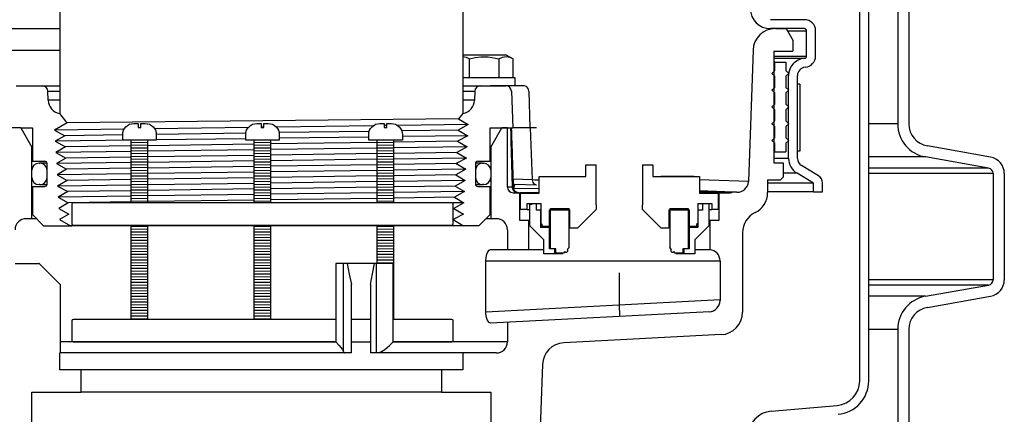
# Model space of a CAD drawing. Extents: x 1529 to 4201, y -422 to 622.
# Tile 364 of 460: x 3521.11 to 3532.1, y 487.89 to 492.29. Entities that reach past the tile are written whole.
import ezdxf

# ---------------------------------------------------------------- set-up
doc = ezdxf.new("R2010")
doc.units = 0
doc.header["$MEASUREMENT"] = 0
for name, color, linetype in [('GALV-4', 4, 'CONTINUOUS'), ('JACK-SCREW', 2, 'CONTINUOUS'), ('SPILL-BUCKET', 1, 'CONTINUOUS')]:
    doc.layers.add(name, color=color, linetype=linetype)

msp = doc.modelspace()

# ---------------------------------------------------------------- linework, layer by layer
at = {"layer": 'GALV-4'}
msp.add_line((3521.55171, 492.74322), (3521.55171, 491.24341), dxfattribs=at)
at = {"layer": 'GALV-4', "linetype": 'Continuous'}
for p, q in [((3526.05171, 492.74322), (3526.05171, 491.24341)), ((3521.5482, 491.24341), (3521.61664, 491.15975)), ((3526.00582, 491.18302), (3526.05523, 491.24341)), ((3521.63332, 491.13936), (3521.49381, 491.05846)), ((3521.61664, 491.15975), (3521.63332, 491.13936)), ((3526.11276, 491.12092), (3525.99858, 491.05846)), ((3526.0052, 491.18338), (3526.11276, 491.12092)), ((3521.49381, 491.05846), (3521.60816, 490.99601)), ((3521.60816, 490.99601), (3521.50076, 490.93355)), ((3526.10614, 490.99601), (3525.99196, 490.93355)), ((3525.99858, 491.05846), (3526.10614, 490.99601)), ((3521.50076, 490.93355), (3521.61478, 490.87109)), ((3521.61478, 490.87109), (3521.50772, 490.80864)), ((3526.09918, 490.87109), (3525.98534, 490.80864)), ((3525.99196, 490.93355), (3526.09918, 490.87109)), ((3521.50772, 490.80864), (3521.6214, 490.74618)), ((3521.6214, 490.74618), (3521.51468, 490.68372)), ((3526.09223, 490.74618), (3525.97871, 490.68372)), ((3525.98534, 490.80864), (3526.09223, 490.74618)), ((3521.51468, 490.68372), (3521.62802, 490.62126)), ((3525.97871, 490.68372), (3526.08527, 490.62126)), ((3525.99143, 490.69072), (3525.98232, 490.68161)), ((3521.62802, 490.62126), (3521.52164, 490.55881)), ((3521.52164, 490.55881), (3521.63465, 490.49635)), ((3526.08527, 490.62126), (3525.97209, 490.55881)), ((3525.97209, 490.55881), (3526.07831, 490.49635)), ((3521.63465, 490.49635), (3521.52859, 490.43389)), ((3521.52859, 490.43389), (3521.64127, 490.37143)), ((3526.07831, 490.49635), (3525.96547, 490.43389)), ((3525.96547, 490.43389), (3526.07136, 490.37143)), ((3521.64127, 490.37143), (3521.53555, 490.30898)), ((3521.53555, 490.30898), (3521.64789, 490.24652)), ((3526.07136, 490.37143), (3525.95885, 490.30898)), ((3525.95885, 490.30898), (3526.0644, 490.24652)), ((3521.64789, 490.24652), (3521.54251, 490.18406)), ((3526.0644, 490.24652), (3525.95222, 490.18406)), ((3521.54251, 490.18406), (3521.65451, 490.1216)), ((3521.65451, 490.1216), (3521.54946, 490.05915)), ((3526.05744, 490.1216), (3525.9456, 490.05915)), ((3525.95222, 490.18406), (3526.05744, 490.1216)), ((3521.54946, 490.05915), (3521.67101, 489.99117)), ((3526.05976, 489.99117), (3521.67101, 489.99117)), ((3525.9456, 490.05915), (3526.05976, 489.99117))]:
    msp.add_line(p, q, dxfattribs=at)
at = {"layer": 'GALV-4', "color": 7, "linetype": 'Continuous'}
for p, q in [((3526.0052, 491.18338), (3521.63332, 491.13936)), ((3523.65737, 491.08772), (3522.61112, 491.07357)), ((3523.83141, 491.09007), (3523.80016, 491.08965)), ((3525.05027, 491.10655), (3523.97049, 491.09195)), ((3525.20471, 491.10864), (3525.17346, 491.10822)), ((3526.11276, 491.12092), (3525.32286, 491.11024)), ((3522.27111, 491.06897), (3521.49381, 491.05846)), ((3522.25498, 491.00521), (3521.60816, 490.99601)), ((3523.62947, 491.02476), (3522.62994, 491.01054)), ((3525.00712, 491.04436), (3524.00124, 491.03005)), ((3525.00158, 490.98103), (3524.00328, 490.96749)), ((3525.99858, 491.05846), (3525.36933, 491.04951)), ((3526.10614, 490.99601), (3525.37658, 490.98611)), ((3522.34901, 490.94505), (3521.50076, 490.93355)), ((3522.34873, 490.88157), (3521.61478, 490.87109)), ((3523.72203, 490.90116), (3522.53623, 490.88424)), ((3523.62828, 490.9624), (3522.62998, 490.94886)), ((3525.09533, 490.92076), (3523.90953, 490.90384)), ((3525.09533, 490.85744), (3523.90953, 490.84131)), ((3525.99196, 490.93355), (3525.28283, 490.92343)), ((3526.09918, 490.87109), (3525.28283, 490.85999)), ((3522.34873, 490.82008), (3521.50772, 490.80864)), ((3522.34873, 490.75659), (3521.6214, 490.74618)), ((3523.72203, 490.83876), (3522.53623, 490.82263)), ((3523.72203, 490.77624), (3522.53623, 490.75927)), ((3525.09533, 490.7959), (3523.90953, 490.77893)), ((3525.98534, 490.80864), (3525.28283, 490.79858)), ((3526.09223, 490.74618), (3525.28283, 490.73513)), ((3522.34873, 490.6951), (3521.51468, 490.68372)), ((3523.72203, 490.71384), (3522.53623, 490.69766)), ((3523.72203, 490.65132), (3522.53623, 490.6343)), ((3525.09533, 490.73258), (3523.90953, 490.7164)), ((3525.09533, 490.67104), (3523.90953, 490.65402)), ((3525.97871, 490.68372), (3525.28283, 490.67373)), ((3522.34873, 490.57013), (3521.52164, 490.55881)), ((3522.34873, 490.63161), (3521.62802, 490.62126)), ((3523.72203, 490.58892), (3522.53623, 490.57269)), ((3523.72203, 490.52641), (3522.53623, 490.50933)), ((3525.09533, 490.60772), (3523.90953, 490.59149)), ((3525.09533, 490.54618), (3523.90953, 490.52911)), ((3526.08527, 490.62126), (3525.28283, 490.61028)), ((3525.97209, 490.55881), (3525.28283, 490.54888)), ((3522.34873, 490.44515), (3521.52859, 490.43389)), ((3522.34873, 490.50663), (3521.63465, 490.49635)), ((3523.72203, 490.464), (3522.53623, 490.44772)), ((3525.09533, 490.48285), (3523.90953, 490.46658)), ((3525.09533, 490.42132), (3523.90953, 490.4042)), ((3526.07831, 490.49635), (3525.28283, 490.48543)), ((3525.96547, 490.43389), (3525.28283, 490.42403)), ((3522.34873, 490.32017), (3521.53555, 490.30898)), ((3522.34873, 490.38165), (3521.64127, 490.37143)), ((3523.72203, 490.40149), (3522.53623, 490.38436)), ((3523.72203, 490.33908), (3522.53623, 490.32276)), ((3525.09533, 490.35799), (3523.90953, 490.34167)), ((3526.07136, 490.37143), (3525.28283, 490.36058)), ((3525.95885, 490.30898), (3525.28283, 490.29918)), ((3522.34873, 490.25667), (3521.64789, 490.24652)), ((3523.72203, 490.27657), (3522.53623, 490.25939)), ((3525.09533, 490.29647), (3523.90953, 490.27929)), ((3526.0644, 490.24652), (3525.93695, 490.24476))]:
    msp.add_line(p, q, dxfattribs=at)
at = {"layer": 'JACK-SCREW'}
for p, q in [((3522.34873, 490.24641), (3522.34873, 490.94505)), ((3522.53623, 490.24641), (3522.53623, 490.94505)), ((3523.72203, 490.24641), (3523.72203, 490.94505)), ((3523.90953, 490.24641), (3523.90953, 490.94505)), ((3525.09533, 490.24641), (3525.09533, 490.94505)), ((3525.28283, 490.24641), (3525.28283, 490.94505)), ((3522.34873, 488.94505), (3522.34873, 489.99641)), ((3522.53623, 488.94505), (3522.53623, 489.99641)), ((3523.72203, 488.94505), (3523.72203, 489.99641)), ((3523.90953, 488.94505), (3523.90953, 489.99641)), ((3525.09533, 489.56946), (3525.09533, 489.99641)), ((3525.28283, 488.94505), (3525.28283, 489.99641))]:
    msp.add_line(p, q, dxfattribs=at)
for points in [[(3522.62998, 491.00755), (3522.62998, 490.94505), (3522.25498, 490.94505), (3522.25498, 491.00755, -0.41421356), (3522.37998, 491.13255), (3522.42685, 491.13255), (3522.42685, 491.08568), (3522.4581, 491.08568), (3522.4581, 491.13255), (3522.50498, 491.13255, -0.41421356)], [(3524.00328, 491.00755), (3524.00328, 490.94505), (3523.62828, 490.94505), (3523.62828, 491.00755, -0.41421356), (3523.75328, 491.13255), (3523.80016, 491.13255), (3523.80016, 491.08568), (3523.83141, 491.08568), (3523.83141, 491.13255), (3523.87828, 491.13255, -0.41421356)], [(3525.37658, 491.00755), (3525.37658, 490.94505), (3525.00158, 490.94505), (3525.00158, 491.00755, -0.41421356), (3525.12658, 491.13255), (3525.17346, 491.13255), (3525.17346, 491.08568), (3525.20471, 491.08568), (3525.20471, 491.13255), (3525.25158, 491.13255, -0.41421356)]]:
    msp.add_lwpolyline(points, format="xyb", close=True, dxfattribs=at)
at = {"layer": 'JACK-SCREW', "color": 2, "linetype": 'Continuous'}
msp.add_lwpolyline([(3525.9456, 490.01203), (3525.9456, 490.23078, 0.41421356), (3525.92998, 490.24641), (3521.70158, 490.24641, 0.41421356), (3521.68596, 490.23078), (3521.68596, 490.01203, 0.41421356), (3521.70158, 489.99641), (3525.92998, 489.99641, 0.41421356)], format="xyb", close=True, dxfattribs=at)
for points in [[(3524.63327, 488.94505), (3521.70158, 488.94505, 0.41421356), (3521.68596, 488.92943), (3521.68596, 488.71068, 0.41421356), (3521.70158, 488.69505), (3524.63327, 488.69505)], [(3525.2731, 488.69505), (3525.92998, 488.69505, 0.41421356), (3525.9456, 488.71068), (3525.9456, 488.92943, 0.41421356), (3525.92998, 488.94505), (3525.2731, 488.94505)]]:
    msp.add_lwpolyline(points, format="xyb", dxfattribs=at)
for points in [[(3525.02174, 488.94505), (3524.80869, 488.94505)], [(3524.80869, 488.69505), (3525.02174, 488.69505)]]:
    msp.add_lwpolyline(points, dxfattribs=at)
at = {"layer": 'SPILL-BUCKET', "color": 1, "linetype": 'Continuous'}
for p, q in [((3530.48215, 488.25874), (3530.48215, 502.4563)), ((3530.58208, 488.25874), (3530.58208, 502.4563)), ((3530.90623, 492.83083), (3530.90623, 491.12735)), ((3531.03115, 492.83083), (3531.03115, 491.12735)), ((3529.86444, 492.29093), (3529.48533, 492.29093)), ((3529.86444, 492.191), (3529.48533, 492.191)), ((3529.88943, 491.88496), (3529.88943, 492.16602)), ((3529.98936, 491.88496), (3529.98936, 492.16602)), ((3529.5243, 491.94117), (3529.5243, 490.69203)), ((3529.68769, 490.74218), (3529.68769, 491.66701)), ((3529.78762, 490.74218), (3529.78762, 491.66701)), ((3531.94121, 490.75725), (3531.23759, 490.88131)), ((3531.91952, 490.63423), (3531.2159, 490.75829)), ((3527.42424, 490.54125), (3527.42424, 490.66885)), ((3527.42424, 490.66885), (3527.53916, 490.66885)), ((3527.53916, 490.22416), (3527.53916, 490.66885)), ((3528.0588, 490.66885), (3528.0588, 490.22416)), ((3528.0588, 490.66885), (3528.17372, 490.66885)), ((3528.17372, 490.66885), (3528.17372, 490.54125)), ((3529.5243, 490.69203), (3529.62586, 490.69203)), ((3529.62586, 490.69203), (3529.62586, 490.53373)), ((3530.02174, 490.54932), (3529.83331, 490.66172)), ((3526.90459, 490.54125), (3527.42424, 490.54125)), ((3526.9046, 490.35407), (3526.90459, 490.54125)), ((3528.17372, 490.54125), (3528.69337, 490.54125)), ((3528.63091, 490.54144), (3528.2637, 490.54144)), ((3528.63091, 490.54144), (3528.65975, 490.54142)), ((3528.69337, 490.54125), (3528.69337, 490.35407)), ((3529.62586, 490.53373), (3529.59678, 490.50465)), ((3529.9675, 490.46532), (3529.78212, 490.5759)), ((3531.97113, 490.57272), (3531.97113, 489.38819)), ((3532.09604, 490.57272), (3532.09604, 489.38819)), ((3529.4541, 490.50465), (3529.59678, 490.50465)), ((3529.4541, 490.50465), (3529.4541, 490.3615)), ((3529.9675, 490.36856), (3529.9675, 490.46532)), ((3530.06743, 490.36856), (3530.06743, 490.46887)), ((3526.69599, 490.1722), (3526.69599, 490.35407)), ((3526.69599, 490.35407), (3526.9046, 490.35407)), ((3526.90459, 490.35407), (3526.90459, 490.38171)), ((3528.69337, 490.38171), (3528.69337, 490.35407)), ((3528.69337, 490.35407), (3528.90198, 490.35407)), ((3528.90198, 490.35407), (3528.90198, 490.1722)), ((3529.9675, 490.36856), (3530.06743, 490.36856)), ((3526.76843, 490.23915), (3526.80041, 490.23915)), ((3526.76843, 490.1722), (3526.76843, 490.23915)), ((3526.79867, 489.98932), (3526.79867, 490.23915)), ((3526.79867, 490.23915), (3526.87261, 490.23915)), ((3526.8154, 490.22416), (3526.80041, 490.23915)), ((3526.83039, 490.23915), (3526.8154, 490.22416)), ((3526.83039, 490.23915), (3526.92458, 490.23915)), ((3526.87261, 490.1642), (3526.87261, 490.23915)), ((3526.92458, 490.01439), (3526.92458, 490.23915)), ((3527.53916, 490.22416), (3527.53916, 490.1702)), ((3528.0588, 490.1702), (3528.0588, 490.22416)), ((3528.67338, 490.23915), (3528.67338, 490.01439)), ((3528.67338, 490.23915), (3528.76757, 490.23915)), ((3528.72535, 490.23915), (3528.7993, 490.23915)), ((3528.72535, 490.23915), (3528.72535, 490.1642)), ((3528.79755, 490.23915), (3528.82953, 490.23915)), ((3528.7993, 490.23915), (3528.7993, 489.98932)), ((3528.82953, 490.23915), (3528.82953, 490.1722)), ((3526.76843, 490.1722), (3526.69599, 490.1722)), ((3526.76843, 490.1722), (3526.77603, 490.1722)), ((3526.77603, 490.1722), (3526.79868, 490.1722)), ((3526.92208, 490.1642), (3526.87261, 490.1642)), ((3526.92208, 489.96933), (3526.92208, 490.1642)), ((3526.92271, 490.1642), (3526.92208, 490.1642)), ((3526.92458, 490.1642), (3526.92271, 490.1642)), ((3527.01852, 489.98133), (3527.01852, 490.1692)), ((3527.01852, 490.1692), (3527.24486, 490.1692)), ((3527.02951, 489.7325), (3527.02951, 490.18419)), ((3527.02951, 490.18419), (3527.23686, 490.18419)), ((3527.23686, 489.74699), (3527.23686, 490.18419)), ((3527.24486, 489.96434), (3527.24486, 490.1692)), ((3527.53916, 490.1702), (3527.3333, 489.96434)), ((3528.26466, 489.96434), (3528.0588, 490.1702)), ((3528.3531, 490.1692), (3528.57945, 490.1692)), ((3528.3531, 490.1692), (3528.3531, 489.96434)), ((3528.3611, 490.18419), (3528.56845, 490.18419)), ((3528.3611, 490.18419), (3528.3611, 489.74699)), ((3528.56845, 490.18419), (3528.56845, 489.7325)), ((3528.57945, 490.1692), (3528.57945, 489.98133)), ((3528.67526, 490.1642), (3528.67338, 490.1642)), ((3528.67588, 490.1642), (3528.67526, 490.1642)), ((3528.72535, 490.1642), (3528.67588, 490.1642)), ((3528.67588, 490.1642), (3528.67588, 489.96933)), ((3528.7993, 490.1722), (3528.82194, 490.1722)), ((3528.82194, 490.1722), (3528.82953, 490.1722)), ((3528.90198, 490.1722), (3528.82953, 490.1722)), ((3526.95581, 489.83218), (3526.79867, 489.98932)), ((3526.93857, 490.00631), (3526.92458, 490.01439)), ((3526.93857, 489.98133), (3526.93857, 490.00631)), ((3527.01852, 489.98133), (3526.93857, 489.98133)), ((3527.01852, 489.98133), (3527.02127, 489.98133)), ((3527.02127, 489.98133), (3527.02951, 489.98133)), ((3528.56846, 489.98133), (3528.5767, 489.98133)), ((3528.5767, 489.98133), (3528.57945, 489.98133)), ((3528.65939, 489.98133), (3528.57945, 489.98133)), ((3528.7993, 489.98932), (3528.64215, 489.83218)), ((3528.67338, 490.01439), (3528.65939, 490.00631)), ((3528.65939, 490.00631), (3528.65939, 489.98133)), ((3527.01852, 489.96933), (3526.92208, 489.96933)), ((3527.01852, 489.7325), (3527.01852, 489.96933)), ((3527.02127, 489.96933), (3527.01852, 489.96933)), ((3527.0295, 489.96933), (3527.02127, 489.96933)), ((3527.3333, 489.96434), (3527.24486, 489.96434)), ((3528.3531, 489.96434), (3528.26466, 489.96434)), ((3528.29472, 489.96434), (3528.27674, 489.96434)), ((3528.3531, 489.97132), (3528.34612, 489.96434)), ((3528.57669, 489.96933), (3528.56845, 489.96933)), ((3528.57945, 489.96933), (3528.57669, 489.96933)), ((3528.67588, 489.96933), (3528.57945, 489.96933)), ((3528.58909, 489.96933), (3528.57945, 489.96583)), ((3528.57945, 489.96933), (3528.57945, 489.7325)), ((3529.17304, 489.9122), (3529.17304, 489.02416)), ((3526.95581, 489.67703), (3526.95581, 489.83218)), ((3528.64215, 489.83218), (3528.64215, 489.67703)), ((3527.08047, 489.67703), (3526.95581, 489.67703)), ((3527.08047, 489.7325), (3527.01852, 489.7325)), ((3527.09047, 489.7325), (3527.02951, 489.7325)), ((3527.08047, 489.67703), (3527.08047, 489.7325)), ((3527.0904, 489.67703), (3527.08047, 489.67703)), ((3527.1199, 489.67703), (3527.0904, 489.67703)), ((3527.09047, 489.68453), (3527.09047, 489.7325)), ((3527.17441, 489.68453), (3527.09047, 489.68453)), ((3527.16816, 489.67703), (3527.1199, 489.67703)), ((3527.1915, 489.70163), (3527.17441, 489.68453)), ((3527.17441, 489.68453), (3527.17472, 489.68453)), ((3527.17472, 489.68453), (3527.17566, 489.68453)), ((3527.23686, 489.74699), (3527.21977, 489.72989)), ((3527.22008, 489.72989), (3527.21977, 489.72989)), ((3527.22102, 489.72989), (3527.22008, 489.72989)), ((3527.23718, 489.74699), (3527.23686, 489.74699)), ((3527.23811, 489.74699), (3527.23718, 489.74699)), ((3528.36078, 489.74699), (3528.35984, 489.74699)), ((3528.3611, 489.74699), (3528.36078, 489.74699)), ((3528.37819, 489.72989), (3528.3611, 489.74699)), ((3528.37788, 489.72989), (3528.37694, 489.72989)), ((3528.37819, 489.72989), (3528.37788, 489.72989)), ((3528.42355, 489.68453), (3528.40646, 489.70163)), ((3528.42231, 489.68453), (3528.42324, 489.68453)), ((3528.42324, 489.68453), (3528.42355, 489.68453)), ((3528.5075, 489.68453), (3528.42355, 489.68453)), ((3528.47805, 489.67703), (3528.42977, 489.67703)), ((3528.50756, 489.67703), (3528.47805, 489.67703)), ((3528.56845, 489.7325), (3528.5075, 489.7325)), ((3528.5075, 489.7325), (3528.5075, 489.68453)), ((3528.51749, 489.67703), (3528.50756, 489.67703)), ((3528.51749, 489.7325), (3528.51749, 489.67703)), ((3528.57945, 489.7325), (3528.51749, 489.7325)), ((3528.64215, 489.67703), (3528.51749, 489.67703)), ((3528.64216, 489.72354), (3528.70088, 489.72354)), ((3531.2159, 489.20262), (3531.91952, 489.32668)), ((3531.23759, 489.0796), (3531.94121, 489.20367)), ((3528.93629, 488.77467), (3527.17757, 488.6825)), ((3530.90623, 488.83357), (3530.90623, 487.62974)), ((3531.03115, 488.83357), (3531.03115, 487.62974)), ((3526.94097, 488.44173), (3526.83417, 485.38316)), ((3521.24096, 488.13128), (3521.79009, 488.13128)), ((3521.24096, 486.92367), (3521.24096, 488.13128)), ((3525.81334, 488.13128), (3526.36246, 488.13128)), ((3526.36246, 488.13128), (3526.36246, 486.92367)), ((3529.49526, 487.92058), (3530.23129, 487.98498))]:
    msp.add_line(p, q, dxfattribs=at)
at = {"layer": 'SPILL-BUCKET', "color": 7, "linetype": 'Continuous'}
for p, q in [((3520.38706, 492.191), (3521.55171, 492.191)), ((3520.38706, 491.9499), (3521.55171, 491.94989)), ((3529.53067, 491.81626), (3529.52429, 491.81626)), ((3529.5328, 491.81626), (3529.53067, 491.81626)), ((3529.5328, 491.81626), (3529.65771, 491.81626)), ((3529.5328, 491.72257), (3529.5328, 491.81626)), ((3529.65771, 491.81626), (3529.65771, 491.72257)), ((3529.50157, 491.69134), (3529.5328, 491.72257)), ((3529.5328, 491.66012), (3529.50157, 491.69134)), ((3529.53067, 491.72257), (3529.52429, 491.72257)), ((3529.53067, 491.66012), (3529.52429, 491.66012)), ((3529.5328, 491.72257), (3529.53067, 491.72257)), ((3529.5328, 491.66012), (3529.53067, 491.66012)), ((3529.5328, 491.5352), (3529.5328, 491.66012)), ((3529.65771, 491.72257), (3529.68894, 491.69134)), ((3529.68894, 491.69134), (3529.65771, 491.66012)), ((3529.65771, 491.66012), (3529.65771, 491.5352)), ((3529.50157, 491.50397), (3529.5328, 491.5352)), ((3529.53067, 491.5352), (3529.52429, 491.5352)), ((3529.5328, 491.5352), (3529.53067, 491.5352)), ((3529.65771, 491.5352), (3529.68894, 491.50397)), ((3529.8126, 491.57086), (3529.78762, 491.57086)), ((3529.78762, 490.82137), (3529.78762, 491.57086)), ((3529.8126, 491.57086), (3529.8126, 490.82137)), ((3521.41954, 491.49232), (3521.55171, 491.49232)), ((3526.05171, 491.49232), (3526.18389, 491.49232)), ((3529.5328, 491.47274), (3529.50157, 491.50397)), ((3529.53067, 491.47274), (3529.52429, 491.47274)), ((3529.5328, 491.47274), (3529.53067, 491.47274)), ((3529.5328, 491.34783), (3529.5328, 491.47274)), ((3529.68894, 491.50397), (3529.65771, 491.47274)), ((3529.65771, 491.47274), (3529.65771, 491.34783)), ((3521.55171, 491.39101), (3521.42307, 491.39101)), ((3526.18035, 491.39101), (3526.05171, 491.39101)), ((3529.50157, 491.3166), (3529.5328, 491.34783)), ((3529.5328, 491.28537), (3529.50157, 491.3166)), ((3529.53067, 491.34783), (3529.52429, 491.34783)), ((3529.5328, 491.34783), (3529.53067, 491.34783)), ((3529.65771, 491.34783), (3529.68894, 491.3166)), ((3529.68894, 491.3166), (3529.65771, 491.28537)), ((3529.53067, 491.28537), (3529.52429, 491.28537)), ((3529.5328, 491.28537), (3529.53067, 491.28537)), ((3529.5328, 491.16046), (3529.5328, 491.28537)), ((3529.65771, 491.28537), (3529.65771, 491.16046)), ((3529.50157, 491.12923), (3529.5328, 491.16046)), ((3529.5328, 491.098), (3529.50157, 491.12923)), ((3529.53067, 491.16046), (3529.52429, 491.16046)), ((3529.53067, 491.098), (3529.52429, 491.098)), ((3529.5328, 491.16046), (3529.53067, 491.16046)), ((3529.5328, 491.098), (3529.53067, 491.098)), ((3529.5328, 490.97308), (3529.5328, 491.098)), ((3529.65771, 491.16046), (3529.68894, 491.12923)), ((3529.68894, 491.12923), (3529.65771, 491.098)), ((3529.65771, 491.098), (3529.65771, 490.97308)), ((3529.68347, 491.13469), (3529.68578, 491.12607)), ((3529.50157, 490.94186), (3529.5328, 490.97308)), ((3529.53067, 490.97308), (3529.52429, 490.97308)), ((3529.5328, 490.97308), (3529.53067, 490.97308)), ((3529.65771, 490.97308), (3529.68894, 490.94186)), ((3522.34873, 490.9243), (3522.53623, 490.92163)), ((3522.34873, 490.89305), (3522.53623, 490.89038)), ((3522.34873, 490.86179), (3522.53623, 490.85913)), ((3523.72203, 490.9243), (3523.90953, 490.92163)), ((3523.72203, 490.89305), (3523.90953, 490.89038)), ((3523.72203, 490.86179), (3523.90953, 490.85913)), ((3525.09533, 490.9243), (3525.28283, 490.92163)), ((3525.09533, 490.89305), (3525.28283, 490.89038)), ((3525.09533, 490.86179), (3525.28283, 490.85913)), ((3529.5328, 490.91063), (3529.50157, 490.94186)), ((3529.53067, 490.91063), (3529.52429, 490.91063)), ((3529.5328, 490.91063), (3529.53067, 490.91063)), ((3529.5328, 490.81694), (3529.5328, 490.91063)), ((3529.68894, 490.94186), (3529.65771, 490.91063)), ((3529.65771, 490.91063), (3529.65771, 490.81694)), ((3522.34873, 490.83054), (3522.53623, 490.82787)), ((3522.34873, 490.79929), (3522.53623, 490.79662)), ((3522.34873, 490.76803), (3522.53623, 490.76537)), ((3523.72203, 490.83054), (3523.90953, 490.82787)), ((3523.72203, 490.79929), (3523.90953, 490.79662)), ((3523.72203, 490.76803), (3523.90953, 490.76537)), ((3525.09533, 490.83054), (3525.28283, 490.82787)), ((3525.09533, 490.79929), (3525.28283, 490.79662)), ((3525.09533, 490.76803), (3525.28283, 490.76537)), ((3529.53067, 490.81694), (3529.52429, 490.81694)), ((3529.5328, 490.81694), (3529.53067, 490.81694)), ((3529.5328, 490.81694), (3529.65771, 490.81694)), ((3529.8126, 490.82137), (3529.78762, 490.82137)), ((3521.32091, 490.68944), (3521.3309, 490.68944)), ((3521.33986, 490.68944), (3521.3309, 490.68944)), ((3522.34873, 490.73678), (3522.53623, 490.73411)), ((3522.34873, 490.70553), (3522.53623, 490.70286)), ((3522.34873, 490.67428), (3522.53623, 490.67161)), ((3522.34873, 490.64302), (3522.53623, 490.64035)), ((3523.72203, 490.73678), (3523.90953, 490.73411)), ((3523.72203, 490.70553), (3523.90953, 490.70286)), ((3523.72203, 490.67428), (3523.90953, 490.67161)), ((3523.72203, 490.64302), (3523.90953, 490.64035)), ((3525.09533, 490.73678), (3525.28283, 490.73411)), ((3525.09533, 490.70553), (3525.28283, 490.70286)), ((3525.09533, 490.67428), (3525.28283, 490.67161)), ((3525.09533, 490.64302), (3525.28283, 490.64035)), ((3526.27252, 490.68944), (3526.26356, 490.68944)), ((3526.27252, 490.68944), (3526.28252, 490.68944)), ((3521.24096, 490.52955), (3521.24096, 490.60949)), ((3521.41085, 490.52955), (3521.41085, 490.60949)), ((3521.41085, 490.60949), (3521.4111, 490.60949)), ((3521.4111, 490.52955), (3521.41085, 490.52955)), ((3521.4111, 490.60949), (3521.41185, 490.60949)), ((3521.41184, 490.52955), (3521.4111, 490.52955)), ((3522.34873, 490.61177), (3522.53623, 490.6091)), ((3522.34873, 490.58052), (3522.53623, 490.57785)), ((3522.34873, 490.54926), (3522.53623, 490.5466)), ((3523.72203, 490.61177), (3523.90953, 490.6091)), ((3523.72203, 490.58052), (3523.90953, 490.57785)), ((3523.72203, 490.54926), (3523.90953, 490.5466)), ((3525.09533, 490.61177), (3525.28283, 490.6091)), ((3525.09533, 490.58052), (3525.28283, 490.57785)), ((3525.09533, 490.54926), (3525.28283, 490.5466)), ((3526.19158, 490.60949), (3526.19233, 490.60949)), ((3526.19233, 490.52955), (3526.19158, 490.52955)), ((3526.19233, 490.60949), (3526.19258, 490.60949)), ((3526.19258, 490.52955), (3526.19233, 490.52955)), ((3526.19258, 490.60949), (3526.19258, 490.52955)), ((3526.36246, 490.60949), (3526.36246, 490.52955)), ((3521.3309, 490.44961), (3521.32091, 490.44961)), ((3522.34873, 490.51801), (3522.53623, 490.51534)), ((3522.34873, 490.48676), (3522.53623, 490.48409)), ((3522.34873, 490.4555), (3522.53623, 490.45284)), ((3522.34873, 490.42425), (3522.53623, 490.42158)), ((3523.72203, 490.51801), (3523.90953, 490.51534)), ((3523.72203, 490.48676), (3523.90953, 490.48409)), ((3523.72203, 490.4555), (3523.90953, 490.45284)), ((3523.72203, 490.42425), (3523.90953, 490.42158)), ((3525.09533, 490.51801), (3525.28283, 490.51534)), ((3525.09533, 490.48676), (3525.28283, 490.48409)), ((3525.09533, 490.4555), (3525.28283, 490.45284)), ((3525.09533, 490.42425), (3525.28283, 490.42158)), ((3526.23681, 490.44961), (3526.26358, 490.44961)), ((3526.26358, 490.44961), (3526.27252, 490.44961)), ((3526.28252, 490.44961), (3526.27252, 490.44961)), ((3522.34873, 490.393), (3522.53623, 490.39033)), ((3522.34873, 490.36174), (3522.53623, 490.35908)), ((3522.34873, 490.33049), (3522.53623, 490.32782)), ((3523.72203, 490.393), (3523.90953, 490.39033)), ((3523.72203, 490.36174), (3523.90953, 490.35908)), ((3523.72203, 490.33049), (3523.90953, 490.32782)), ((3525.09533, 490.393), (3525.28283, 490.39033)), ((3525.09533, 490.36174), (3525.28283, 490.35908)), ((3525.09533, 490.33049), (3525.28283, 490.32782)), ((3522.34873, 490.29924), (3522.53623, 490.29657)), ((3522.34873, 490.26798), (3522.53623, 490.26532)), ((3523.72203, 490.29924), (3523.90953, 490.29657)), ((3523.72203, 490.26798), (3523.90953, 490.26532)), ((3525.09533, 490.29924), (3525.28283, 490.29657)), ((3525.09533, 490.26798), (3525.28283, 490.26532)), ((3522.34873, 489.98671), (3522.53623, 489.98404)), ((3523.72203, 489.98671), (3523.90953, 489.98404)), ((3525.09533, 489.98671), (3525.28283, 489.98404)), ((3522.34873, 489.95545), (3522.53623, 489.95279)), ((3522.34873, 489.9242), (3522.53623, 489.92153)), ((3522.34873, 489.89295), (3522.53623, 489.89028)), ((3523.72203, 489.95545), (3523.90953, 489.95279)), ((3523.72203, 489.9242), (3523.90953, 489.92153)), ((3523.72203, 489.89295), (3523.90953, 489.89028)), ((3525.09533, 489.95545), (3525.28283, 489.95279)), ((3525.09533, 489.9242), (3525.28283, 489.92153)), ((3525.09533, 489.89295), (3525.28283, 489.89028)), ((3522.34873, 489.86169), (3522.53623, 489.85903)), ((3522.34873, 489.83044), (3522.53623, 489.82777)), ((3522.34873, 489.79919), (3522.53623, 489.79652)), ((3522.34873, 489.76793), (3522.53623, 489.76527)), ((3523.72203, 489.86169), (3523.90953, 489.85903)), ((3523.72203, 489.83044), (3523.90953, 489.82777)), ((3523.72203, 489.79919), (3523.90953, 489.79652)), ((3523.72203, 489.76793), (3523.90953, 489.76527)), ((3525.09533, 489.86169), (3525.28283, 489.85903)), ((3525.09533, 489.83044), (3525.28283, 489.82777)), ((3525.09533, 489.79919), (3525.28283, 489.79652)), ((3525.09533, 489.76793), (3525.28283, 489.76527)), ((3522.34873, 489.73668), (3522.53623, 489.73401)), ((3522.34873, 489.70543), (3522.53623, 489.70276)), ((3522.34873, 489.67417), (3522.53623, 489.67151)), ((3523.72203, 489.73668), (3523.90953, 489.73401)), ((3523.72203, 489.70543), (3523.90953, 489.70276)), ((3523.72203, 489.67417), (3523.90953, 489.67151)), ((3525.09533, 489.73668), (3525.28283, 489.73401)), ((3525.09533, 489.70543), (3525.28283, 489.70276)), ((3525.09533, 489.67417), (3525.28283, 489.67151)), ((3522.34873, 489.64292), (3522.53623, 489.64025)), ((3522.34873, 489.61167), (3522.53623, 489.609)), ((3522.34873, 489.58041), (3522.53623, 489.57775)), ((3522.34873, 489.54916), (3522.53623, 489.54649)), ((3523.72203, 489.64292), (3523.90953, 489.64025)), ((3523.72203, 489.61167), (3523.90953, 489.609)), ((3523.72203, 489.58041), (3523.90953, 489.57775)), ((3523.72203, 489.54916), (3523.90953, 489.54649)), ((3525.09533, 489.64292), (3525.28283, 489.64025)), ((3525.09533, 489.61167), (3525.28283, 489.609)), ((3525.09533, 489.58041), (3525.28283, 489.57775)), ((3525.2731, 489.54663), (3525.28283, 489.54649)), ((3522.34873, 489.51791), (3522.53623, 489.51524)), ((3522.34873, 489.48666), (3522.53623, 489.48399)), ((3522.34873, 489.4554), (3522.53623, 489.45273)), ((3523.72203, 489.51791), (3523.90953, 489.51524)), ((3523.72203, 489.48666), (3523.90953, 489.48399)), ((3523.72203, 489.4554), (3523.90953, 489.45273)), ((3525.2731, 489.51538), (3525.28283, 489.51524)), ((3525.2731, 489.48413), (3525.28283, 489.48399)), ((3525.2731, 489.45287), (3525.28283, 489.45273)), ((3522.34873, 489.42415), (3522.53623, 489.42148)), ((3522.34873, 489.3929), (3522.53623, 489.39023)), ((3522.34873, 489.36164), (3522.53623, 489.35898)), ((3522.34873, 489.33039), (3522.53623, 489.32772)), ((3523.72203, 489.42415), (3523.90953, 489.42148)), ((3523.72203, 489.3929), (3523.90953, 489.39023)), ((3523.72203, 489.36164), (3523.90953, 489.35898)), ((3523.72203, 489.33039), (3523.90953, 489.32772)), ((3525.2731, 489.42162), (3525.28283, 489.42148)), ((3525.2731, 489.39037), (3525.28283, 489.39023)), ((3525.2731, 489.35911), (3525.28283, 489.35898)), ((3525.2731, 489.32786), (3525.28283, 489.32772)), ((3522.34873, 489.29914), (3522.53623, 489.29647)), ((3522.34873, 489.26788), (3522.53623, 489.26522)), ((3522.34873, 489.23663), (3522.53623, 489.23396)), ((3523.72203, 489.29914), (3523.90953, 489.29647)), ((3523.72203, 489.26788), (3523.90953, 489.26522)), ((3523.72203, 489.23663), (3523.90953, 489.23396)), ((3525.2731, 489.29661), (3525.28283, 489.29647)), ((3525.2731, 489.26535), (3525.28283, 489.26522)), ((3525.2731, 489.2341), (3525.28283, 489.23396)), ((3522.34873, 489.20538), (3522.53623, 489.20271)), ((3522.34873, 489.17412), (3522.53623, 489.17146)), ((3522.34873, 489.14287), (3522.53623, 489.1402)), ((3522.34873, 489.11162), (3522.53623, 489.10895)), ((3523.72203, 489.20538), (3523.90953, 489.20271)), ((3523.72203, 489.17412), (3523.90953, 489.17146)), ((3523.72203, 489.14287), (3523.90953, 489.1402)), ((3523.72203, 489.11162), (3523.90953, 489.10895)), ((3525.2731, 489.20285), (3525.28283, 489.20271)), ((3525.2731, 489.17159), (3525.28283, 489.17146)), ((3525.2731, 489.14034), (3525.28283, 489.1402)), ((3525.2731, 489.10909), (3525.28283, 489.10895)), ((3522.34873, 489.08036), (3522.53623, 489.0777)), ((3522.34873, 489.04911), (3522.53623, 489.04644)), ((3522.34873, 489.01786), (3522.53623, 489.01519)), ((3522.34873, 488.9866), (3522.53623, 488.98394)), ((3523.72203, 489.08036), (3523.90953, 489.0777)), ((3523.72203, 489.04911), (3523.90953, 489.04644)), ((3523.72203, 489.01786), (3523.90953, 489.01519)), ((3523.72203, 488.9866), (3523.90953, 488.98394)), ((3525.2731, 489.07784), (3525.28283, 489.0777)), ((3525.2731, 489.04658), (3525.28283, 489.04644)), ((3525.2731, 489.01533), (3525.28283, 489.01519)), ((3522.34873, 488.95535), (3522.53623, 488.95268)), ((3523.72203, 488.95535), (3523.90953, 488.95268)), ((3525.2731, 488.98408), (3525.28283, 488.98394)), ((3525.2731, 488.95282), (3525.28283, 488.95268))]:
    msp.add_line(p, q, dxfattribs=at)
at = {"layer": 'SPILL-BUCKET', "linetype": 'Continuous'}
for p, q in [((3529.54069, 492.191), (3529.66021, 492.191)), ((3529.66021, 492.191), (3529.73516, 492.06119)), ((3529.67477, 492.16602), (3529.74009, 492.16602)), ((3529.74009, 492.16602), (3529.79371, 492.16602)), ((3529.79371, 492.16602), (3529.83552, 492.16602)), ((3529.83552, 492.16602), (3529.86545, 492.16602)), ((3529.86545, 492.16602), (3529.88343, 492.16602)), ((3529.88343, 492.16602), (3529.88943, 492.16602)), ((3529.73516, 492.06119), (3529.73516, 491.94117)), ((3526.53949, 491.89636), (3526.05171, 491.89636)), ((3526.05171, 491.87816), (3526.05202, 491.8782)), ((3526.05202, 491.8782), (3526.08976, 491.87073)), ((3526.08976, 491.87073), (3526.12739, 491.85323)), ((3526.12739, 491.85323), (3526.18836, 491.86812)), ((3526.12739, 491.64654), (3526.12739, 491.85323)), ((3526.18836, 491.86812), (3526.25112, 491.87682)), ((3526.25112, 491.87682), (3526.33396, 491.87633)), ((3526.33396, 491.87633), (3526.41786, 491.86225)), ((3526.41786, 491.86225), (3526.43494, 491.85794)), ((3526.43494, 491.85794), (3526.45193, 491.85323)), ((3526.45193, 491.85323), (3526.49443, 491.87231)), ((3526.45193, 491.85323), (3526.45193, 491.64654)), ((3526.49443, 491.87231), (3526.53883, 491.8782)), ((3526.53883, 491.8782), (3526.57657, 491.87073)), ((3526.53949, 491.89636), (3526.61419, 491.85323)), ((3526.57657, 491.87073), (3526.61419, 491.85323)), ((3526.61419, 491.64654), (3526.61419, 491.85323)), ((3529.29101, 491.94989), (3529.23986, 490.4851)), ((3529.5243, 491.94117), (3529.73516, 491.94117)), ((3529.52438, 491.86005), (3529.61448, 491.86005)), ((3529.52445, 491.88496), (3529.62056, 491.88496)), ((3529.61448, 491.86005), (3529.69107, 491.86005)), ((3529.62056, 491.88496), (3529.70229, 491.88496)), ((3529.69107, 491.86005), (3529.75399, 491.86005)), ((3529.70229, 491.88496), (3529.76944, 491.88496)), ((3529.75399, 491.86005), (3529.80307, 491.86005)), ((3529.76944, 491.88496), (3529.82183, 491.88496)), ((3529.80307, 491.86005), (3529.83821, 491.86005)), ((3529.82183, 491.88496), (3529.85936, 491.88496)), ((3529.83821, 491.86005), (3529.85933, 491.86005)), ((3529.85933, 491.86005), (3529.86637, 491.86005)), ((3529.85936, 491.88496), (3529.8819, 491.88496)), ((3529.8819, 491.88496), (3529.88943, 491.88496)), ((3526.05171, 491.64654), (3526.63092, 491.64654)), ((3526.63092, 491.64654), (3526.63092, 491.5526)), ((3521.06633, 491.5526), (3521.35712, 491.5526)), ((3521.35712, 491.5526), (3521.55171, 491.5526)), ((3526.05171, 491.5526), (3526.24036, 491.5526)), ((3526.24631, 491.5526), (3526.24036, 491.5526)), ((3526.24631, 491.5526), (3526.53235, 491.5526)), ((3526.36638, 491.5526), (3526.35963, 491.5526)), ((3526.38646, 491.5526), (3526.36638, 491.5526)), ((3526.41941, 491.5526), (3526.38646, 491.5526)), ((3526.46445, 491.5526), (3526.41941, 491.5526)), ((3526.73579, 491.5526), (3526.46445, 491.5526)), ((3526.76086, 491.54459), (3526.73579, 491.5526)), ((3526.77949, 491.52262), (3526.76086, 491.54459)), ((3526.78692, 491.49232), (3526.77949, 491.52262)), ((3521.42307, 491.39101), (3521.41954, 491.49232)), ((3526.18389, 491.49232), (3526.18035, 491.39101)), ((3526.59477, 491.49232), (3526.60902, 491.08417)), ((3526.78692, 491.49232), (3526.7986, 491.08417)), ((3521.5482, 491.24341), (3521.55171, 491.24341)), ((3526.05171, 491.24341), (3526.05523, 491.24341)), ((3521.11605, 491.08417), (3520.39344, 491.08417)), ((3521.11605, 491.08417), (3521.24096, 490.86781)), ((3521.11605, 491.08417), (3521.24746, 491.08417)), ((3521.24746, 491.08417), (3521.24746, 490.71118)), ((3526.35597, 490.71118), (3526.35597, 491.08417)), ((3526.35597, 491.08417), (3526.60902, 491.08417)), ((3526.36246, 490.86781), (3526.48738, 491.08417)), ((3526.54983, 491.08417), (3526.48738, 491.08417)), ((3526.54983, 490.42203), (3526.54983, 491.08417)), ((3526.58521, 491.08417), (3526.58724, 491.01171)), ((3526.59243, 491.08417), (3526.59256, 491.08012)), ((3526.59256, 491.08012), (3526.5927, 491.07606)), ((3526.5927, 491.07606), (3526.59366, 491.04747)), ((3526.8053, 491.08417), (3526.60902, 491.08417)), ((3526.84338, 491.08417), (3526.8053, 491.08417)), ((3526.83031, 490.50169), (3526.8053, 491.08417)), ((3526.87411, 491.08417), (3526.84338, 491.08417)), ((3526.58724, 491.01171), (3526.58928, 490.93923)), ((3526.59366, 491.04747), (3526.59463, 491.01887)), ((3526.59463, 491.01887), (3526.59562, 490.9895)), ((3526.59562, 490.9895), (3526.59661, 490.96013)), ((3521.24096, 490.86781), (3521.24259, 490.86781)), ((3521.24096, 490.06911), (3521.24096, 490.86781)), ((3521.24259, 490.86781), (3521.24747, 490.86781)), ((3526.35598, 490.86781), (3526.36084, 490.86781)), ((3526.36084, 490.86781), (3526.36246, 490.86781)), ((3526.36246, 490.86781), (3526.36246, 490.06911)), ((3526.58928, 490.93923), (3526.59657, 490.68073)), ((3526.59661, 490.96013), (3526.59763, 490.92989)), ((3526.59763, 490.92989), (3526.59865, 490.89965)), ((3526.59865, 490.89965), (3526.5997, 490.86845)), ((3526.5997, 490.86845), (3526.60076, 490.83725)), ((3526.60076, 490.83725), (3526.60185, 490.80495)), ((3526.60185, 490.80495), (3526.60294, 490.77265)), ((3526.60294, 490.77265), (3526.60408, 490.7391)), ((3521.24746, 490.71118), (3521.38397, 490.71118)), ((3521.36667, 490.68944), (3521.33986, 490.68944)), ((3521.41114, 490.68944), (3521.36667, 490.68944)), ((3521.41185, 490.45625), (3521.41185, 490.68329)), ((3526.19158, 490.68329), (3526.19158, 490.45625)), ((3526.23673, 490.68944), (3526.19222, 490.68944)), ((3526.21946, 490.71118), (3526.35597, 490.71118)), ((3526.26356, 490.68944), (3526.23673, 490.68944)), ((3526.59657, 490.68073), (3526.6039, 490.42203)), ((3526.60408, 490.7391), (3526.60522, 490.70554)), ((3526.60522, 490.70554), (3526.6064, 490.6705)), ((3526.6064, 490.6705), (3526.60759, 490.63546)), ((3526.60759, 490.63546), (3526.60882, 490.59919)), ((3526.60882, 490.59919), (3526.61006, 490.56291)), ((3526.61006, 490.56291), (3526.61131, 490.52591)), ((3526.61131, 490.52591), (3526.61257, 490.48892)), ((3521.24746, 490.42837), (3521.24746, 490.11608)), ((3521.24746, 490.42837), (3521.38397, 490.42837)), ((3521.3309, 490.44961), (3521.33985, 490.44961)), ((3521.33985, 490.44961), (3521.36664, 490.44961)), ((3521.36664, 490.44961), (3521.41108, 490.44961)), ((3526.19241, 490.44961), (3526.23681, 490.44961)), ((3526.21946, 490.42837), (3526.35597, 490.42837)), ((3526.35597, 490.11608), (3526.35597, 490.42837)), ((3526.55588, 490.42203), (3526.54983, 490.42203)), ((3526.57396, 490.42203), (3526.55588, 490.42203)), ((3526.6039, 490.42203), (3526.57396, 490.42203)), ((3526.60858, 490.4215), (3526.6039, 490.42203)), ((3526.6119, 490.3908), (3526.6039, 490.42203)), ((3526.61197, 490.42098), (3526.60858, 490.4215)), ((3526.83031, 490.50169), (3526.61188, 490.50932)), ((3526.61384, 490.44807), (3526.61197, 490.42098)), ((3526.62058, 490.3902), (3526.61197, 490.42098)), ((3526.61342, 490.41373), (3526.61197, 490.42098)), ((3526.61257, 490.48892), (3526.61327, 490.46851)), ((3526.61327, 490.46851), (3526.61396, 490.44811)), ((3526.61363, 490.45764), (3526.61481, 490.45683)), ((3526.61985, 490.44238), (3526.61375, 490.45255)), ((3526.61481, 490.45683), (3526.61521, 490.45657)), ((3526.61521, 490.45657), (3526.61563, 490.45631)), ((3526.61563, 490.45631), (3526.61605, 490.45606)), ((3526.61605, 490.45606), (3526.61649, 490.4558)), ((3526.61649, 490.4558), (3526.61696, 490.45555)), ((3526.61696, 490.45555), (3526.61744, 490.45529)), ((3526.61744, 490.45529), (3526.61828, 490.45487)), ((3526.61828, 490.45487), (3526.61916, 490.45445)), ((3526.61916, 490.45445), (3526.62009, 490.45404)), ((3526.6283, 490.43382), (3526.61985, 490.44238)), ((3526.62002, 490.4129), (3526.62542, 490.42377)), ((3526.62009, 490.45404), (3526.62107, 490.45365)), ((3526.62107, 490.45365), (3526.6221, 490.45327)), ((3526.6221, 490.45327), (3526.62317, 490.45291)), ((3526.62317, 490.45291), (3526.62429, 490.45257)), ((3526.62429, 490.45257), (3526.62545, 490.45226)), ((3526.62542, 490.42377), (3526.6283, 490.43382)), ((3526.62545, 490.45226), (3526.62666, 490.45198)), ((3526.62666, 490.45198), (3526.62789, 490.45173)), ((3526.62789, 490.45173), (3526.62916, 490.45153)), ((3526.6283, 490.43382), (3526.62918, 490.43877)), ((3526.62916, 490.45153), (3526.63044, 490.45135)), ((3526.62918, 490.43877), (3526.63003, 490.44267)), ((3526.63003, 490.44267), (3526.63198, 490.44908)), ((3526.63044, 490.45135), (3526.63176, 490.45122)), ((3526.63176, 490.45122), (3526.63307, 490.45115)), ((3526.63198, 490.44908), (3526.63347, 490.45112)), ((3526.63307, 490.45115), (3526.63328, 490.45114)), ((3526.63328, 490.45114), (3526.6335, 490.45114)), ((3526.87411, 490.44272), (3526.63347, 490.45112)), ((3526.83656, 490.47417), (3526.83031, 490.50169)), ((3526.85488, 490.50075), (3526.83031, 490.50169)), ((3526.85227, 490.45315), (3526.83656, 490.47417)), ((3526.87411, 490.44303), (3526.85227, 490.45315)), ((3526.90459, 490.49886), (3526.85488, 490.50075)), ((3529.23986, 490.4851), (3528.69337, 490.50374)), ((3526.63377, 490.36794), (3526.6119, 490.3908)), ((3526.61229, 490.35957), (3526.68824, 490.35957)), ((3526.61605, 490.40664), (3526.61342, 490.41373)), ((3526.61605, 490.40664), (3526.62002, 490.4129)), ((3526.62781, 490.38229), (3526.61605, 490.40664)), ((3526.9046, 490.40158), (3526.61605, 490.40664)), ((3526.64313, 490.36776), (3526.62058, 490.3902)), ((3526.64833, 490.36553), (3526.62781, 490.38229)), ((3526.66365, 490.35957), (3526.63377, 490.36794)), ((3526.6737, 490.35957), (3526.64313, 490.36776)), ((3526.6737, 490.35957), (3526.64833, 490.36553)), ((3526.68824, 490.04728), (3526.68824, 490.35957)), ((3526.69284, 490.35957), (3526.68824, 490.35957)), ((3526.90459, 490.35957), (3526.69284, 490.35957)), ((3529.07182, 490.36598), (3528.69337, 490.37919)), ((3529.05586, 490.36269), (3528.69337, 490.36881)), ((3528.90512, 490.35957), (3528.69337, 490.35957)), ((3528.90972, 490.35957), (3528.90512, 490.35957)), ((3528.90972, 490.35957), (3529.03635, 490.35957)), ((3528.90972, 490.35957), (3528.90972, 490.04728)), ((3528.97466, 490.35957), (3528.98545, 490.36061)), ((3528.98545, 490.36061), (3528.99588, 490.36371)), ((3528.99588, 490.36371), (3529.00738, 490.36698)), ((3529.00738, 490.36698), (3529.01928, 490.36781)), ((3529.07611, 490.36583), (3529.07182, 490.36598)), ((3529.07752, 490.36578), (3529.07611, 490.36583)), ((3529.11066, 490.36462), (3529.07753, 490.36578)), ((3521.37237, 489.99117), (3521.24746, 490.11608)), ((3526.35597, 490.11608), (3526.23105, 489.99117)), ((3521.24096, 490.06911), (3521.17851, 490.06911)), ((3521.24692, 490.06911), (3521.24096, 490.06911)), ((3521.26477, 490.06911), (3521.24692, 490.06911)), ((3521.29443, 490.06911), (3521.26477, 490.06911)), ((3521.37237, 489.99117), (3521.68596, 489.99117)), ((3526.23105, 489.99117), (3526.05976, 489.99117)), ((3526.33863, 490.06911), (3526.30895, 490.06911)), ((3526.3565, 490.06911), (3526.33863, 490.06911)), ((3526.36246, 490.06911), (3526.3565, 490.06911)), ((3526.42492, 490.06911), (3526.36246, 490.06911)), ((3526.78967, 490.04728), (3526.68824, 490.04728)), ((3526.78967, 489.72394), (3526.78967, 490.04728)), ((3526.79192, 490.04728), (3526.78967, 490.04728)), ((3526.79865, 490.04728), (3526.79192, 490.04728)), ((3528.80604, 490.04728), (3528.7993, 490.04728)), ((3528.80829, 490.04728), (3528.80604, 490.04728)), ((3528.90972, 490.04728), (3528.80829, 490.04728)), ((3528.80829, 490.04728), (3528.80829, 489.72354)), ((3526.54983, 489.9442), (3526.54983, 489.72394)), ((3526.31211, 489.63777), (3526.31981, 489.67211)), ((3526.31981, 489.67211), (3526.33166, 489.69981)), ((3526.33166, 489.69981), (3526.34703, 489.7184)), ((3526.34703, 489.7184), (3526.3617, 489.72394)), ((3526.3617, 489.72394), (3526.95579, 489.72394)), ((3528.70088, 489.72354), (3528.74739, 489.72354)), ((3528.74739, 489.72354), (3528.78107, 489.72354)), ((3528.78107, 489.72354), (3528.80146, 489.72354)), ((3528.80146, 489.72354), (3528.80829, 489.72354)), ((3521.05359, 489.56946), (3521.31904, 489.56946)), ((3521.31996, 489.56946), (3521.31904, 489.56946)), ((3521.32273, 489.56946), (3521.31996, 489.56946)), ((3521.55524, 489.33524), (3521.32273, 489.56946)), ((3525.2731, 489.56946), (3524.63327, 489.56946)), ((3524.63327, 489.56946), (3524.63327, 488.69505)), ((3524.71849, 488.58559), (3524.71849, 489.56946)), ((3524.75928, 489.56946), (3524.78387, 489.45153)), ((3525.04367, 489.4521), (3525.06551, 489.56946)), ((3525.0832, 489.56946), (3525.0832, 488.57014)), ((3525.2731, 488.69505), (3525.2731, 489.56946)), ((3526.30936, 489.59902), (3526.31211, 489.63777)), ((3526.30936, 489.02501), (3526.30936, 489.59902)), ((3526.30936, 489.59902), (3528.92321, 489.59902)), ((3528.92321, 489.59902), (3528.92321, 489.15545)), ((3524.78387, 489.45153), (3524.80869, 489.33524)), ((3525.02174, 489.33524), (3525.04367, 489.4521)), ((3527.79898, 489.10307), (3527.79898, 489.46467)), ((3521.55524, 489.33524), (3521.55524, 488.57014)), ((3524.80869, 488.57014), (3524.80869, 489.33524)), ((3525.02174, 489.33524), (3525.02174, 488.57014)), ((3528.92321, 489.16199), (3526.30936, 489.02501)), ((3527.801, 489.06453), (3527.79898, 489.10307)), ((3526.31003, 489.00575), (3526.30936, 489.02501)), ((3526.31591, 488.96643), (3526.31003, 489.00575)), ((3528.80484, 489.0307), (3526.3617, 488.90266)), ((3527.80282, 489.02975), (3527.801, 489.06453)), ((3527.80427, 489.00216), (3527.80282, 489.02975)), ((3527.8052, 488.98444), (3527.80427, 489.00216)), ((3526.32792, 488.9321), (3526.31591, 488.96643)), ((3526.34419, 488.90966), (3526.32792, 488.9321)), ((3526.3617, 488.90266), (3526.34419, 488.90966)), ((3526.54983, 488.91252), (3526.54983, 488.69505)), ((3527.80552, 488.97833), (3527.8052, 488.98444)), ((3524.63327, 488.69505), (3521.55525, 488.69505)), ((3524.63327, 488.69505), (3524.63358, 488.69474)), ((3524.63358, 488.69474), (3524.67095, 488.65414)), ((3525.23155, 488.65191), (3525.27282, 488.69474)), ((3525.27282, 488.69474), (3525.2731, 488.69505)), ((3526.54983, 488.69505), (3525.2731, 488.69505)), ((3521.55325, 488.38277), (3521.55325, 488.57014)), ((3521.56832, 488.57014), (3521.55524, 488.57014)), ((3523.80808, 488.57014), (3521.56832, 488.57014)), ((3524.80869, 488.57014), (3523.80808, 488.57014)), ((3524.67095, 488.65414), (3524.68887, 488.63241)), ((3524.68887, 488.63241), (3524.7038, 488.61209)), ((3524.7038, 488.61209), (3524.71849, 488.58559)), ((3524.71849, 488.58559), (3524.72018, 488.58137)), ((3524.72018, 488.58137), (3524.72192, 488.57781)), ((3524.72192, 488.57781), (3524.72614, 488.57211)), ((3524.72614, 488.57211), (3524.73057, 488.57014)), ((3524.73057, 488.57014), (3524.7306, 488.57014)), ((3526.42492, 488.57014), (3525.02174, 488.57014)), ((3525.11052, 488.57014), (3525.14486, 488.58622)), ((3525.14486, 488.58622), (3525.18238, 488.61073)), ((3525.18238, 488.61073), (3525.20755, 488.6306)), ((3525.20755, 488.6306), (3525.23155, 488.65191)), ((3526.05018, 488.57014), (3526.05018, 488.38277)), ((3521.79009, 488.13128), (3521.79009, 488.38277)), ((3525.81334, 488.38277), (3525.81334, 488.13128))]:
    msp.add_line(p, q, dxfattribs=at)
at = {"layer": 'SPILL-BUCKET', "color": 7}
for p, q in [((3530.90623, 491.12735), (3530.58208, 491.12735)), ((3531.2159, 490.75829), (3530.58208, 490.75829)), ((3529.68769, 490.74218), (3529.5243, 490.74218)), ((3529.78212, 490.5759), (3529.62586, 490.5759)), ((3531.91952, 490.63423), (3530.58208, 490.63423)), ((3531.97113, 490.57272), (3530.58208, 490.57272)), ((3529.9675, 490.46532), (3529.4541, 490.46532)), ((3529.9675, 490.36856), (3529.4541, 490.36856)), ((3531.97113, 489.38819), (3530.58208, 489.38819)), ((3531.91952, 489.32668), (3530.58208, 489.32668)), ((3531.2159, 489.20262), (3530.58208, 489.20262)), ((3530.90623, 488.83357), (3530.58208, 488.83357))]:
    msp.add_line(p, q, dxfattribs=at)
at = {"layer": 'SPILL-BUCKET'}
for p, q in [((3526.05018, 488.38277), (3521.55325, 488.38277)), ((3525.81334, 488.13128), (3521.79009, 488.13128))]:
    msp.add_line(p, q, dxfattribs=at)
at = {"layer": 'SPILL-BUCKET', "color": 1, "linetype": 'Continuous'}
for centre, radius, start, end in [((3529.48533, 492.41585), 0.22485, 180, 270), ((3529.86444, 492.16602), 0.12491, 0, 90), ((3529.86444, 492.16602), 0.02498, 0, 90), ((3529.88131, 491.66701), 0.19362, 94.424356, 180), ((3529.86444, 491.88496), 0.02498, 274.424356, 0), ((3529.86444, 491.88496), 0.12491, 274.424356, 0), ((3529.88131, 491.66701), 0.09369, 94.424356, 180), ((3531.28098, 491.12735), 0.37474, 180, 260), ((3531.28098, 491.12735), 0.24983, 180, 260.000001), ((3531.90867, 490.57272), 0.18737, 0, 80), ((3529.88131, 490.74218), 0.19362, 180, 239.183871), ((3529.88131, 490.74218), 0.09369, 180, 239.183869), ((3529.97374, 490.46887), 0.09369, 0, 59.183869), ((3531.90867, 490.57272), 0.06246, 0, 80.000001), ((3529.20427, 490.3615), 0.24983, 295.94448, 0), ((3529.42287, 489.9122), 0.24983, 115.94448, 180), ((3527.20564, 489.71576), 0.01999, 225, 45), ((3528.39233, 489.71576), 0.01999, 135, 315), ((3531.90867, 489.38819), 0.06246, 279.999999, 0), ((3531.90867, 489.38819), 0.18737, 280, 0), ((3531.28098, 488.83357), 0.37474, 100, 180), ((3528.92321, 489.02416), 0.24983, 273, 0), ((3531.28098, 488.83357), 0.24983, 99.999999, 180), ((3527.19065, 488.43301), 0.24983, 93, 178), ((3530.20734, 488.25874), 0.27481, 275, 0), ((3530.20734, 488.25874), 0.37474, 275, 0), ((3529.5203, 487.63437), 0.2873, 95, 260)]:
    msp.add_arc(centre, radius, start, end, dxfattribs=at)
at = {"layer": 'SPILL-BUCKET', "linetype": 'Continuous'}
for centre, radius, start, end in [((3529.54069, 491.94117), 0.24983, 90, 178), ((3521.35712, 491.49014), 0.06246, 2, 90), ((3526.24631, 491.49014), 0.06246, 90, 178), ((3526.53235, 491.49014), 0.06246, 2, 90), ((3521.57912, 491.39646), 0.15614, 182, 258.577269), ((3526.0243, 491.39646), 0.15614, 281.422731, 358), ((3521.38397, 490.68329), 0.02788, 0, 90), ((3526.21946, 490.68329), 0.02788, 90, 180), ((3521.38397, 490.45625), 0.02788, 270, 0), ((3526.21946, 490.45625), 0.02788, 180, 270), ((3526.61229, 490.42203), 0.06246, 180, 270), ((3529.11502, 490.48946), 0.12491, 268, 358), ((3529.03635, 490.42203), 0.06246, 270, 288.195914), ((3529.07535, 490.30336), 0.06246, 88, 108.195914), ((3521.17851, 489.9442), 0.12491, 90, 180), ((3526.42492, 489.9442), 0.12491, 0, 90), ((3528.7983, 489.59902), 0.12491, 0, 85.411434), ((3528.7983, 489.15545), 0.12491, 273, 0), ((3526.42492, 488.69505), 0.12491, 270, 0)]:
    msp.add_arc(centre, radius, start, end, dxfattribs=at)
at = {"layer": 'SPILL-BUCKET', "color": 7, "linetype": 'Continuous'}
for centre, start, end in [((3521.32091, 490.60949), 90, 180), ((3521.3309, 490.60949), 0, 90), ((3526.27252, 490.60949), 90, 180), ((3526.28252, 490.60949), 0, 90), ((3521.32091, 490.52955), 180, 270), ((3521.3309, 490.52955), 270, 0), ((3526.27252, 490.52955), 180, 270), ((3526.28252, 490.52955), 270, 0)]:
    msp.add_arc(centre, 0.07995, start, end, dxfattribs=at)

doc.saveas('drawing.dxf')
